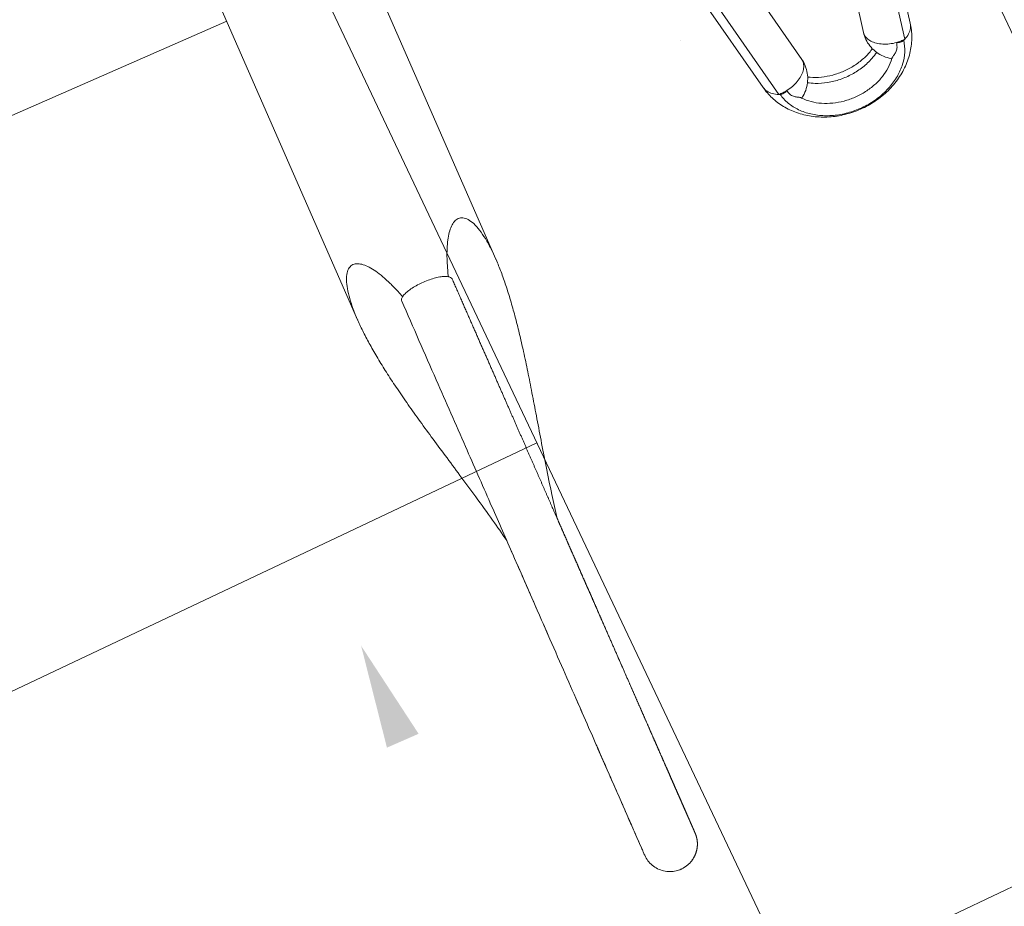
# Model space of a CAD drawing. Header units: metres. Extents: x 134157 to 138734, y 451157 to 455772.
# Tile 511 of 656: x 136620.77 to 136621.164, y 453799.428 to 453799.782. Entities that reach past the tile are written whole.
import ezdxf

# ---------------------------------------------------------------- set-up
doc = ezdxf.new("R2010")
doc.units = ezdxf.units.M
doc.layers.add('-DR-alg-hulplijnen', color=210, linetype='Continuous', plot=False)
doc.layers.add('-DR-nw-gr-arc-gras', color=7, linetype='Continuous', true_color=0xb5d5a4)
for name, color, linetype in [('-DR-nw-inr-fietsparkeren Tulip enkele beugel', 2, 'Continuous'), ('-DR-nw-maatvoering', 3, 'Continuous'), ('VELOPA-FIG25', 1, 'Continuous')]:
    doc.layers.add(name, color=color, linetype=linetype)
doc.layers.add('-DR-nw-vh-arc-sbs df bruinrood Broeder Alarmstraat', color=7, linetype='Continuous', lineweight=9, true_color=0xd8beb6)
doc.styles.add('2-5TXT', font='arial.ttf')
doc.styles.add('Drong', font='txt', dxfattribs={"height": 1.8})
doc.dimstyles.new('Drong', dxfattribs={"dimtxt": 1.8, "dimasz": 2.5, "dimexe": 0, "dimexo": 0, "dimgap": 0.9, "dimtad": 1, "dimzin": 0, "dimdsep": 46, "dimtxsty": 'Drong', "dimblk": 'dimblk-wit', "dimcen": 0, "dimse1": 1, "dimse2": 1, "dimclrd": 256, "dimclre": 1, "dimclrt": 7, "dimadec": 0, "dimazin": 0, "dimtfac": 1, "dimtmove": 0, "dimatfit": 3, "dimfxl": 1, "dimtolj": 1, "dimtzin": 0, "dimarcsym": 0})
doc.dimstyles.new('VELOPA-drukwerk', dxfattribs={"dimscale": 0, "dimtxt": 2.5, "dimasz": 2, "dimexe": 1, "dimexo": 1, "dimgap": 1, "dimtad": 1, "dimdec": 0, "dimdsep": 46, "dimtxsty": '2-5TXT', "dimcen": 8, "dimadec": 1, "dimazin": 0, "dimtfac": 1, "dimtdec": 0, "dimtmove": 0, "dimatfit": 3, "dimfxl": 1, "dimtolj": 1, "dimtzin": 0, "dimarcsym": 0})
pattern_1 = [(115.3356253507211, (136419.7180158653, 453326.2367068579), (-0.2236810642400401, -0.1059037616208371), [0.06, -0.187485]), (205.3356253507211, (136419.7180158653, 453326.2367068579), (0.1059037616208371, -0.22368106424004), [0.06, -0.187485])]

# ---------------------------------------------------------------- blocks, each defined once
blk = doc.blocks.new('*D482')
at = {"layer": '-DR-alg-hulplijnen', "color": 0, "lineweight": -2, "ltscale": 4, "transparency": 16777216}
for p, q in [((-1.268533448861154e-15, -770.7167233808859), (-1.92714493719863e-14, -1064.726652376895)), ((3625, -770.7167233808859), (3625, -1064.726652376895)), ((41.43344676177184, -1044.009928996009), (3583.566553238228, -1044.009928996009))]:
    blk.add_line(p, q, dxfattribs=at)
at = {"layer": '-DR-alg-hulplijnen', "color": 0, "ltscale": 4, "transparency": 16777216}
for points in [[(41.43344676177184, -1037.104354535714), (41.43344676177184, -1050.915503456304), (-1.800291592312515e-14, -1044.009928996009)], [(3583.566553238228, -1037.104354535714), (3583.566553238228, -1050.915503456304), (3625, -1044.009928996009)]]:
    blk.add_solid(points, dxfattribs=at)
at = {"layer": 'Defpoints', "color": 0, "ltscale": 4, "transparency": 16777216}
for p in [(0, -750), (3625, -750), (3625, -1044.009928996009)]:
    blk.add_point(p, dxfattribs=at)
at = {"layer": '-DR-alg-hulplijnen', "color": 0, "ltscale": 4, "transparency": 16777216, "insert": (1812.5, -996.8320429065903), "char_height": 51.79180845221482, "attachment_point": 5, "style": '2-5TXT'}
blk.add_mtext('\\A1;3625', dxfattribs=at)
blk = doc.blocks.new('*D481')
at = {"layer": '-DR-alg-hulplijnen', "color": 0, "lineweight": -2, "ltscale": 4, "transparency": 16777216}
for p, q in [((3645.716723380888, 3.331503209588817e-15), (4009.119275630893, 6.177109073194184e-14)), ((3988.402552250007, -41.4334467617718), (3988.402552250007, -708.5665532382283)), ((3645.716723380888, -750.0000000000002), (4009.119275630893, -750.0000000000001))]:
    blk.add_line(p, q, dxfattribs=at)
at = {"layer": '-DR-alg-hulplijnen', "color": 0, "ltscale": 4, "transparency": 16777216}
for points in [[(3981.496977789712, -41.43344676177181), (3995.308126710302, -41.4334467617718), (3988.402552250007, 5.843958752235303e-14)], [(3981.496977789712, -708.5665532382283), (3995.308126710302, -708.5665532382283), (3988.402552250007, -750.0000000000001)]]:
    blk.add_solid(points, dxfattribs=at)
at = {"layer": 'Defpoints', "color": 0, "ltscale": 4, "transparency": 16777216}
for p in [(3625.000000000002, 0), (3625.000000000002, -750.0000000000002), (3988.402552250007, -750.0000000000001)]:
    blk.add_point(p, dxfattribs=at)
at = {"layer": '-DR-alg-hulplijnen', "color": 0, "ltscale": 4, "transparency": 16777216, "insert": (3941.242330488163, -375.0000000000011), "char_height": 51.79180845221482, "attachment_point": 5, "rotation": 90, "style": '2-5TXT'}
blk.add_mtext('\\A1;750', dxfattribs=at)
blk = doc.blocks.new('dimblk-wit')
at = {"color": 7}
blk.add_line((2.842170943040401e-14, -0.3333333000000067), (-2.842170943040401e-14, 0.3333333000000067), dxfattribs=at)
blk.add_solid([(0, 0), (-0.7999999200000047, 0.1999999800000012), (-0.7999999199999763, -0.1999999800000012)], dxfattribs=at)
blk = doc.blocks.new('*D634')
at = {"layer": '-DR-nw-maatvoering', "lineweight": -2, "transparency": 16777216}
blk.add_line((136616.4696596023, 453791.6460135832), (136622.2968280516, 453806.2631956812), dxfattribs=at)
at = {"layer": 'Defpoints', "color": 0, "transparency": 16777216}
for p in [(136622.4819835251, 453806.7276496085), (136622.889603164, 453806.5651512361), (136616.6921237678, 453791.0190612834)]:
    blk.add_point(p, dxfattribs=at)
at = {"layer": '-DR-nw-maatvoering', "lineweight": -2, "transparency": 16777216, "xscale": 0.5, "yscale": 0.5, "zscale": 0.5}
for p, rotation in [((136622.481983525, 453806.7276496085), 68.26520454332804), ((136616.2845041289, 453791.1815596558), 248.2652045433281)]:
    blk.add_blockref('dimblk-wit', p, dxfattribs=dict(at, rotation=rotation))
at = {"layer": '-DR-nw-maatvoering', "color": 7, "transparency": 16777216, "insert": (136619.0454071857, 453799.089283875), "char_height": 0.36, "attachment_point": 5, "rotation": 68.26520454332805, "style": 'Drong'}
blk.add_mtext('\\A1;16.75', dxfattribs=at)
blk = doc.blocks.new('Fietsenrek Tulip enkel')
at = {"layer": 'VELOPA-FIG25', "color": 252, "linetype": 'Continuous', "lineweight": 9}
for p, q in [((500.0747259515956, -233.1093344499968), (500.0747259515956, -344.8499999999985)), ((298.658684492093, -344.8499999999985), (630.2552322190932, -344.8499999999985)), ((309.4598630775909, -405.1499999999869), (630.2507963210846, -405.1499999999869)), ((537.3970591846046, -516.1356553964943), (610.288717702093, -530.4435405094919)), ((615.2896505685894, -535.0371666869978), (560.8894332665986, -524.358961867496)), ((606.176531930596, -549.0440203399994), (551.7763146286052, -538.3658155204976)), ((551.7763146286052, -586.6341844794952), (606.176531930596, -575.9559796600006)), ((560.8894332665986, -600.6410381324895), (615.2896505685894, -589.962833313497)), ((537.3780341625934, -608.868079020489), (610.288717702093, -594.5564594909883))]:
    blk.add_line(p, q, dxfattribs=at)
for points, start_tangent, end_tangent in [([(623.1085956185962, -362.975236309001), (622.2150253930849, -362.6181009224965), (618.5377257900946, -360.9725926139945), (615.4324675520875, -359.2727979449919), (612.9078133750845, -357.5213157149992), (610.996451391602, -355.7188084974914), (609.7693030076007, -353.8682929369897), (609.3515709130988, -351.9886879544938), (609.8926333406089, -350.1718612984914), (611.419115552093, -348.5539733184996), (613.8862791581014, -347.1894561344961), (617.2304940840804, -346.1165101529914), (621.2275092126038, -345.3817202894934), (625.6913015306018, -344.9707063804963), (630.2434380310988, -344.8499869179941)], (-0.9310904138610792, 0.3647884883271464), (0.9999999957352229, -9.235558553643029e-05)), ([(630.2434380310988, -344.8499869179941), (630.5682460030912, -344.8505678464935), (635.8394298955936, -345.0005259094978), (641.5077718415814, -345.4091434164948), (647.5858134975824, -346.0710287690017), (654.0919371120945, -346.9837572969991), (661.0486862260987, -348.1453052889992), (668.4823239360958, -349.5517247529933), (676.4228659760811, -351.1947983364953), (684.9047558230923, -353.0596304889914), (693.9686945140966, -355.1223479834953), (703.6661116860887, -357.3484173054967), (714.065781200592, -359.6916043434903), (725.2560965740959, -362.0921755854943), (734.9299721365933, -364.0195937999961)], (0.9999999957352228, -9.235558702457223e-05), (0.9822508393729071, -0.1875720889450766)), ([(629.0812565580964, -365.0520946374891), (626.4720561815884, -364.203896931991), (623.1085956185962, -362.975236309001)], (-0.9552161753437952, 0.2959088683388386), (-0.9310904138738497, 0.3647884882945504)), ([(630.4995653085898, -364.0113614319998), (630.0894004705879, -364.0777108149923), (629.2739631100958, -364.7146653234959), (628.527582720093, -365.9657673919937), (627.912531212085, -367.7049275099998), (627.4392903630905, -369.8863189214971), (627.1412687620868, -372.3970982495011), (627.0431135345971, -375)], (-0.9999999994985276, 3.166930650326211e-05), (0, -1)), ([(872.2429914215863, -364.0004512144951), (871.4931166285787, -364.0000542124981), (869.4321402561, -364.0000253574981), (865.9668989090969, -363.9997935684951), (861.1663724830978, -363.9999842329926), (855.1057197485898, -363.9999909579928), (847.8372212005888, -363.9998791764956), (839.2823724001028, -364.0001512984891), (829.3728744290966, -364.0001620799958), (818.0721323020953, -363.9998144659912), (805.4171970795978, -364.0001844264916), (791.4152382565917, -363.998548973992), (776.0161688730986, -364.0001285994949), (759.0278948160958, -364.0000092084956), (740.0685224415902, -364.0000362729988), (718.6458642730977, -363.999994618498), (693.9956133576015, -363.9999833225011), (664.8701945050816, -364.0000025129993), (630.4995657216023, -364.000002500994)], (-0.9999996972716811, 0.0007781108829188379), (-0.9999999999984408, 1.765950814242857e-06)), ([(776.9873472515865, -364.0000712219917), (765.312209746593, -363.9999653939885), (743.8571046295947, -363.9999999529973), (734.9336313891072, -364.0000654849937)], (-0.9999999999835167, 5.741668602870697e-06), (-0.9999999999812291, -6.12716366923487e-06)), ([(810.7829483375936, -364.0000404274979), (803.1118054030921, -363.9999004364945)], (-0.9999999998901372, 1.482314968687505e-05), (-0.9999999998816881, 1.538258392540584e-05)), ([(850.0260308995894, -363.9998981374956), (845.338346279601, -363.9997527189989), (836.2556908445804, -363.9999374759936), (825.7705308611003, -363.9999853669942), (824.0263019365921, -363.9999962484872)], (-0.9999999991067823, 4.226624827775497e-05), (-0.9999999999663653, -8.20179703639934e-06)), ([(856.730545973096, -364.0000669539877), (853.1773717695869, -364.0000204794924), (850.0260308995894, -363.9998981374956)], (-0.9999999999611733, -8.812121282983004e-06), (-0.9999999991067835, 4.226621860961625e-05)), ([(871.4694475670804, -364.000045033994), (871.4139717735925, -364.000025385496), (869.0702892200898, -363.9998221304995), (865.1537784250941, -363.9996671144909), (859.7983261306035, -363.9999621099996), (856.730545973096, -364.0000669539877)], (-0.9999999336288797, 0.000364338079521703), (-0.9999999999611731, -8.812155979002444e-06)), ([(872.2429914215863, -364.0004512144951), (871.4694475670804, -364.000045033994)], (-0.9999997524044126, 0.0007036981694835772), (-0.9999999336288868, 0.0003643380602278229)), ([(883.1628713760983, -375.0000000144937), (882.9785095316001, -372.9941615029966), (882.2363011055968, -370.5810662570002), (880.9634476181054, -368.4007516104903), (879.2270010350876, -366.5680747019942), (877.1184349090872, -365.1795784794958), (874.748826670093, -364.3084069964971), (872.2429914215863, -364.0004512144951)], (-0.000207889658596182, 0.9999999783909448), (-0.999973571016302, 0.007270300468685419)), ([(627.0431135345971, -375), (627.1413231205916, -377.6036120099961), (627.4393626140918, -380.1141189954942), (627.9124566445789, -382.2948046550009), (628.5276296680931, -384.0343363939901), (629.274075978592, -385.2854708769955), (630.0892778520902, -385.9222425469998), (630.4995554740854, -385.9886385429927)], (0, -1), (0.9999999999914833, 4.127184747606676e-06)), ([(871.9053827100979, -386.0000242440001), (872.0186496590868, -386.0001062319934), (872.1314808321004, -386.0000680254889), (872.2394728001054, -385.9995943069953), (872.352623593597, -385.9982075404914), (872.469788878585, -385.9955620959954), (872.6096794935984, -385.9907679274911), (872.7593012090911, -385.9836665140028), (872.9182448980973, -385.9738833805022), (873.0846190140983, -385.9611649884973), (873.2559320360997, -385.945411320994), (873.4296574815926, -385.9266701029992), (873.6048133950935, -385.9049405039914), (873.782468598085, -385.8799764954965), (873.9632663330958, -385.8515263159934), (874.1478368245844, -385.819289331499), (874.3367942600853, -385.7829140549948), (874.5307265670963, -385.7419973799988), (874.7297973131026, -385.6961773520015), (874.9335433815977, -385.6452229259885), (875.1414431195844, -385.5889368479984), (875.3529690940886, -385.5271473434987), (875.5675922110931, -385.4597091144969), (875.7848862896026, -385.3864687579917), (876.0045559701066, -385.3072437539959), (876.2263066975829, -385.2218588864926), (876.4498359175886, -385.130149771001), (876.6748334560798, -385.0319635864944), (876.9009819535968, -384.9271597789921), (877.1279573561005, -384.8156107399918), (877.3554294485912, -384.6972024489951), (877.5830624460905, -384.5718350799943), (877.8105427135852, -384.4394073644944), (878.0379350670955, -384.2995879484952), (878.2655584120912, -384.1518319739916), (878.4936867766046, -383.9955380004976), (878.7225365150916, -383.8300528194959), (878.9522602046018, -383.6546723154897), (879.1829399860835, -383.4686425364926), (879.4145805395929, -383.2711608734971), (879.6472223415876, -383.0612653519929), (879.881109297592, -382.8376294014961), (880.1163775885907, -382.5987824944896), (880.352761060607, -382.3434045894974), (880.5886089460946, -382.071559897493), (880.8218664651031, -381.783947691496), (881.0505732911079, -381.4814369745), (881.2728853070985, -381.1650663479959), (881.4870965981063, -380.836038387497), (881.6919304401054, -380.4952408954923), (881.8867776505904, -380.1426063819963), (882.0710548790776, -379.7779454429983), (882.244111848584, -379.4010859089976), (882.4052289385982, -379.0118793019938), (882.553615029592, -378.6102078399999), (882.6884056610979, -378.1959920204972), (882.8086615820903, -377.76919881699), (882.91336776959, -377.3298505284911), (883.0014330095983, -376.8780342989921), (883.071690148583, -376.413912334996), (883.1228971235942, -375.9377328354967), (883.1537389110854, -375.4498416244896), (883.1629410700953, -375)], (0.9999997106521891, -0.0007607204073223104), (-3.90510129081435e-07, 0.9999999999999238)), ([(629.0812124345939, -384.9479210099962), (626.5235794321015, -385.7785405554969), (623.1077570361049, -387.0250978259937)], (-0.9552154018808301, -0.295911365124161), (-0.9310869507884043, -0.3647973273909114)), ([(623.1077570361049, -387.0250978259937), (622.282172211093, -387.3545593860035), (618.6141333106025, -388.9897904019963), (615.511803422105, -390.6787742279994), (612.9832051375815, -392.4188048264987), (611.0595254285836, -394.2091158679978), (609.8089641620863, -396.0461268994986), (609.3506863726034, -397.9149309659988), (609.8308567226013, -399.7218948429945), (611.2801363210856, -401.339836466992), (613.7006237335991, -402.7312795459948), (617.0481344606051, -403.8383705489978), (621.0658384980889, -404.5964227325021), (625.5584077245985, -405.0217434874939), (630.2425906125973, -405.1500083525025)], (-0.9310869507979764, -0.36479732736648), (0.99999999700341, 7.741563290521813e-05)), ([(630.2425906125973, -405.1500083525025), (630.4658011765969, -405.1497307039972), (635.767115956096, -405.0031636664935), (641.4645281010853, -404.5947976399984), (647.5697844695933, -403.9309780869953), (654.1006234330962, -403.0149028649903), (661.0790582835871, -401.8492659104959), (668.5311102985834, -400.4385772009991), (676.4866384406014, -398.7915415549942), (684.9797676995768, -396.9235203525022), (694.050784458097, -394.8588074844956), (703.7504897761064, -392.6323013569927), (714.147311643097, -390.2903733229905), (725.3289978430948, -387.8927360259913), (734.9316254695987, -385.9800912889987)], (0.9999999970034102, 7.741562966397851e-05), (0.9822513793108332, 0.1875692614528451)), ([(630.4995555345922, -386.000002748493), (631.0568438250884, -386.0000059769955), (633.1263456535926, -386.0000264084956), (635.1684272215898, -386.0000554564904), (637.1836616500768, -386.0000880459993), (639.1726193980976, -386.0001201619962), (641.1358685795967, -386.0001487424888), (643.0739752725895, -386.0001715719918), (644.9875038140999, -386.000187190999), (646.877017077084, -386.0001948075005), (648.7430767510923, -386.0001942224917), (650.5862397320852, -386.0001857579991), (652.4070537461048, -386.0001701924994), (654.2060658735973, -386.0001487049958), (655.9838238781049, -386.0001228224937), (657.7408763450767, -386.0000943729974), (659.4777728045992, -386.0000654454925), (661.1950638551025, -386.0000383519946), (662.8933012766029, -386.0000155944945), (664.573039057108, -385.9999995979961), (666.2348340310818, -385.999990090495), (667.8792405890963, -385.9999852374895), (669.50674258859, -385.9999835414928), (671.1176652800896, -385.9999838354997), (672.7123135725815, -385.9999852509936), (674.2909936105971, -385.9999871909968), (675.8540127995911, -385.9999892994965), (677.4016798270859, -385.9999914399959), (678.9343046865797, -385.999993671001), (680.4521986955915, -385.9999962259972), (681.955674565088, -385.9999994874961), (683.44504654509, -386.0000034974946), (684.9206289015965, -386.0000076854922), (686.3827370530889, -386.0000115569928), (687.8316860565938, -386.0000147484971), (689.2677387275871, -386.0000170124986), (690.6910985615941, -386.0000182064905), (692.1019671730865, -386.0000182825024), (693.5005475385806, -386.0000172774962), (694.8870439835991, -386.0000153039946), (696.2616621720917, -386.0000125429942), (697.6246090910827, -386.0000092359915), (698.9760930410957, -386.0000056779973), (700.3163236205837, -386.0000022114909), (701.6455117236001, -385.9999992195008), (702.9638692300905, -385.9999969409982), (704.2716082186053, -385.999995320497), (705.5689419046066, -385.9999942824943), (706.8560848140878, -385.9999937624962), (708.1332461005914, -385.9999937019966), (709.4005792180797, -385.9999940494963), (710.6582100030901, -385.9999947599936), (711.9062651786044, -385.9999957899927), (713.1448725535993, -385.9999970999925), (714.3741610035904, -385.9999986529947), (715.5942604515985, -386.0000004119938), (716.8053018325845, -386.0000023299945), (718.007416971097, -386.0000043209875), (719.2007386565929, -386.0000062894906), (720.3854006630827, -386.0000081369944), (721.5615377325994, -386.0000097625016), (722.7292855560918, -386.0000110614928), (723.888780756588, -386.0000119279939), (725.0401608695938, -386.0000122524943), (726.1835643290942, -386.0000119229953), (727.3191304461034, -386.0000108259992), (728.4469925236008, -386.0000088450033), (729.567245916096, -386.0000058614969), (730.6799742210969, -386.0000017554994), (731.7852616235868, -385.9999964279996), (732.8831913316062, -385.999990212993), (733.9738462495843, -385.9999837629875), (735.0573100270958, -385.9999776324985), (736.1336670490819, -385.9999722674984), (737.203002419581, -385.9999680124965), (738.2654019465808, -385.999965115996), (739.3209521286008, -385.9999637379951), (740.3697401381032, -385.9999639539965), (741.411853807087, -385.9999657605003), (742.4473816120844, -385.9999690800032), (743.4764126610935, -385.9999737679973), (744.4990366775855, -385.9999796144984), (745.5153439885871, -385.9999863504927), (746.5254255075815, -385.9999936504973), (747.5293727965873, -386.0000011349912), (748.5272819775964, -386.0000081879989), (749.5193709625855, -386.0000140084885), (750.5057818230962, -386.0000179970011), (751.4865296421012, -386.0000197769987), (752.4616311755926, -386.0000191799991), (753.4311048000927, -386.0000162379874), (754.3949704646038, -386.0000111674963), (755.3532496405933, -386.0000043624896), (756.3059609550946, -385.9999965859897), (757.2530811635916, -385.9999904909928), (758.1945653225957, -385.9999885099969), (759.1303725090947, -385.9999913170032), (760.0604660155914, -385.9999979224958), (760.9848532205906, -386.0000051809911), (761.9037100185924, -386.0000079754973), (762.8172507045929, -386.0000048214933), (763.7256830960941, -385.9999988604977), (764.6292087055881, -385.9999976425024), (765.5280142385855, -386.000011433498), (766.4221813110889, -386.0000376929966), (767.311727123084, -386.0000664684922), (768.1966693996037, -386.0000900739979), (769.0770274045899, -386.0001031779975), (769.9528218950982, -386.0001027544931), (770.824065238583, -386.0000880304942), (771.6907930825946, -386.0000604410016), (772.5530724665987, -386.0000235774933), (773.4109700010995, -385.9999831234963), (774.2645347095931, -385.9999439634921), (775.113783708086, -385.9999070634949), (775.958732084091, -385.9998735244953), (776.7993965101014, -385.9998450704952), (777.6357951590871, -385.9998240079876), (778.467947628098, -385.9998131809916), (779.2958748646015, -385.9998159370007), (780.1195990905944, -385.9998360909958), (780.9391437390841, -385.9998778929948), (781.7545333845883, -385.9999459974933), (782.5657937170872, -386.0000453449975), (783.3729535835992, -386.0001752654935), (784.1760460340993, -386.0003262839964), (784.9751051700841, -386.0004891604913), (785.770165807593, -386.0006557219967), (786.5612634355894, -386.0008188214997), (787.3484341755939, -386.0009722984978), (788.1317147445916, -386.001110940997), (788.9111424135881, -386.0012304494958), (789.6867549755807, -386.0013274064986), (790.4585907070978, -386.0013992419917), (791.2266883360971, -386.0014442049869), (791.9910870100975, -386.0014613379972), (792.7518235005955, -386.0014504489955), (793.5088956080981, -386.0014120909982), (794.2622939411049, -386.001347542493), (795.0120142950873, -386.0012587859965), (795.7580534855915, -386.0011484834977), (796.5004093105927, -386.0010199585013), (797.2390805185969, -386.000877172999), (797.9740667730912, -386.0007247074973), (798.7053686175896, -386.0005677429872), (799.4329874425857, -386.0004120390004), (800.1569254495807, -386.0002639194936), (800.8771856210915, -386.0001302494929), (801.5937716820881, -386.0000184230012), (802.3066882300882, -385.9999345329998), (803.015935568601, -385.9998763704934), (803.7215117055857, -385.9998395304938), (804.4234156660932, -385.9998200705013), (805.121647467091, -385.999814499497), (805.816208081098, -385.9998197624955), (806.5070994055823, -385.9998332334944), (807.194324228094, -385.9998527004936), (807.8778861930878, -385.9998763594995), (808.5577897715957, -385.9999028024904), (809.2340402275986, -385.9999310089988), (809.9066435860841, -385.9999603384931), (810.5756066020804, -385.9999905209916), (811.2409367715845, -386.0000216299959), (811.902640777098, -386.0000532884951), (812.5607224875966, -386.0000843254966), (813.2151862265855, -386.0001136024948), (813.8660371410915, -386.0001400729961), (814.513281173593, -386.0001627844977), (815.1569250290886, -386.0001808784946), (815.7969691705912, -386.0001935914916), (816.4333966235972, -386.000200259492), (817.0661932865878, -386.0002003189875), (817.6953462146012, -386.0001933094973), (818.3208434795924, -386.0001788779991), (818.9426741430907, -386.000156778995), (819.5608282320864, -386.000126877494), (820.1752967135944, -386.0000891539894), (820.7860714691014, -386.0000437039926), (821.3931429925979, -385.9999909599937), (821.9964928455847, -385.9999338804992), (822.5961054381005, -385.9998765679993), (823.1919668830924, -385.9998224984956), (823.7840645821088, -385.9997745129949), (824.3723872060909, -385.999734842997), (824.9569246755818, -385.9997051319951), (825.5376681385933, -385.999686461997), (826.1146099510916, -385.9996793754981), (826.687743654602, -385.9996838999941), (827.2570639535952, -385.9996995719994), (827.8225666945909, -385.9997254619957), (828.3842488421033, -385.9997601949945), (828.9421084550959, -385.9998019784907), (829.4961446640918, -385.9998486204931), (830.0463576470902, -385.9998975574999), (830.5927486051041, -385.9999458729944), (831.1353183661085, -385.9999903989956), (831.6740658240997, -386.0000290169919), (832.2089984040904, -386.0000606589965), (832.740124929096, -386.0000843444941), (833.2674547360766, -386.0000991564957), (833.7909976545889, -386.0001042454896), (834.3107639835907, -386.0000988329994), (834.8267644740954, -386.0000822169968), (835.3390103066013, -386.0000537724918), (835.8475129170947, -386.0000129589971), (836.3522400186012, -385.9999618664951), (836.8531523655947, -385.9999099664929), (837.3502400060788, -385.9998658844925), (837.8435367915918, -385.9998355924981), (838.3331023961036, -385.9998225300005), (838.8189598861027, -385.9998277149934), (839.3011338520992, -385.9998498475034), (839.7796504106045, -385.9998854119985), (840.2545371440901, -385.9999287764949), (840.7258230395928, -385.9999722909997), (841.193535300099, -386.0000064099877), (841.657617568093, -386.0000247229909), (842.1180408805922, -386.0000299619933), (842.5748094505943, -386.0000257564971), (843.0279279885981, -386.0000154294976), (843.477401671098, -386.0000020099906), (843.923236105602, -385.9999882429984), (844.365437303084, -385.9999765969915), (844.8040116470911, -385.9999692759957), (845.2389658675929, -385.9999682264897), (845.6703070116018, -385.9999751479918), (846.0980424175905, -385.9999914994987), (846.5221963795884, -386.0000181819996), (846.9428431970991, -386.0000516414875), (847.3600038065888, -386.0000860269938), (847.7736922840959, -386.0001166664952), (848.1839217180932, -386.0001400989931), (848.590704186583, -386.0001540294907), (848.9940507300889, -386.0001572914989), (849.3939713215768, -386.0001498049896), (849.7904748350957, -386.0001325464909), (850.1835690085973, -386.0001075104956), (850.5732604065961, -386.0000776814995), (850.9595543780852, -386.000047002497), (851.3424550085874, -386.000020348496), (851.7219805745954, -386.0000033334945), (852.0982521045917, -385.9999973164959), (852.4712981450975, -385.9999984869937), (852.8411219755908, -386.0000034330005), (853.2077260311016, -386.0000094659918), (853.5711118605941, -386.0000146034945), (853.9312800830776, -386.0000175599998), (854.2882303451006, -386.0000177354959), (854.6419612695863, -386.0000152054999), (854.9924704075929, -386.0000107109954), (855.3397541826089, -386.0000056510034), (855.6838078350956, -386.0000020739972), (856.0246253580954, -386.0000026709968), (856.3621994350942, -386.0000107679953), (856.6965691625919, -386.0000297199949), (857.0278646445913, -386.0000573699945), (857.3560743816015, -386.0000887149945), (857.6811628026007, -386.000119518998), (858.0030936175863, -386.0001463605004), (858.3218301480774, -386.0001666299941), (858.6373352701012, -386.0001785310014), (858.9495713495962, -386.00018107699), (859.2585001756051, -386.0001740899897), (859.5640828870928, -386.000158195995), (859.8662798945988, -386.0001348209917), (860.1650507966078, -386.0001061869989), (860.4603542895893, -386.0000753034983), (860.7521480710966, -386.0000459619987), (861.0403887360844, -386.0000227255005), (861.3250432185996, -386.0000108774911), (861.6062922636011, -386.0000123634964), (861.8841857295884, -386.0000224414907), (862.1586879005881, -386.0000364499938), (862.4297622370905, -386.0000506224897), (862.6973712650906, -386.0000620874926), (862.9614764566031, -386.0000688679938), (863.2220380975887, -386.0000698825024), (863.4790151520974, -386.0000649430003), (863.7323651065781, -386.000054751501), (863.9820438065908, -386.0000408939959), (864.2280052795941, -386.0000258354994), (864.4702015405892, -386.0000129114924), (864.7085823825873, -386.000006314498), (864.9430951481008, -386.0000110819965), (865.1737331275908, -386.0000328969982), (865.4008468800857, -386.0000720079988), (865.6244917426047, -386.000121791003), (865.8446352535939, -386.0001760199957), (866.0612437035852, -386.0002293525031), (866.2742819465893, -386.0002773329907), (866.4837131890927, -386.0003163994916), (866.6894987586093, -386.0003438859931), (866.8915978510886, -386.0003580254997), (867.0899672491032, -386.000357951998), (867.2845610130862, -386.0003437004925), (867.4753301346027, -386.0003162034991), (867.6622221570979, -386.0002772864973), (867.8451807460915, -386.0002296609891), (868.0241452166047, -386.000176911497), (868.1990499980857, -386.000123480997), (868.3698240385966, -386.000074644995), (868.5364595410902, -386.0000362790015), (868.6993582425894, -386.0000099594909), (868.858571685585, -385.9999927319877), (869.0140649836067, -385.9999820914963), (869.165800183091, -385.9999762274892), (869.3137357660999, -385.9999740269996), (869.4578260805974, -385.9999750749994), (869.5980206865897, -385.9999796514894), (869.7342636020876, -385.9999887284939), (869.8666973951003, -386.0000031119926), (869.9955116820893, -386.0000200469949), (870.1206400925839, -386.0000361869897), (870.2420163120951, -386.0000489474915), (870.3595730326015, -386.0000565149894), (870.4732412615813, -386.0000578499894), (870.5829495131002, -386.0000526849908), (870.6886228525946, -386.0000415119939), (870.8875429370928, -386.0000067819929), (871.0696668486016, -385.9999695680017), (871.2352382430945, -385.9999434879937), (871.3846131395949, -385.9999361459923), (871.5182468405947, -385.999950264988), (871.6367516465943, -385.9999847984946), (871.7432779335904, -386.0000303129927), (871.8856211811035, -386.0000355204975), (871.993248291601, -385.9999588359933), (872.0980700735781, -385.9999989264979), (872.2013598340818, -385.999772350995), (872.2025413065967, -385.9997516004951)], (0.9999999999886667, -4.760948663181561e-06), (-0.002398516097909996, 0.9999971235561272)), ([(734.9351199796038, -386.0000380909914), (734.997742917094, -386.0000384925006), (735.9610602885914, -386.0000436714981), (736.9179323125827, -386.000046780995), (737.8684389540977, -386.0000476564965), (738.8126603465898, -386.0000462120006), (739.7506767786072, -386.000042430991), (740.682568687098, -386.0000363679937), (741.608416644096, -386.0000281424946), (742.5283013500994, -386.0000179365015), (743.442314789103, -386.0000059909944), (744.3505343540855, -385.9999926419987), (745.2530050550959, -385.999978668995), (746.149769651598, -385.9999650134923), (747.0408713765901, -385.9999524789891), (747.9263539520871, -385.9999417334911), (748.8062615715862, -385.9999333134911), (749.6806388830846, -385.9999276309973), (750.5495309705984, -385.9999249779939), (751.4129833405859, -385.9999255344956), (752.2710419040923, -385.9999293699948), (753.1237529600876, -385.9999364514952), (753.9711631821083, -385.9999466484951), (754.8133196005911, -385.9999597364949), (755.6502695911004, -385.9999754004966), (756.4820608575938, -385.9999932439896), (757.308743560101, -386.0000126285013), (758.1303817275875, -386.0000318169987), (758.9470444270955, -386.0000489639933), (759.7588003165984, -386.0000626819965), (760.5657176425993, -386.0000720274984), (761.3678642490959, -386.0000764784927), (762.1653075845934, -386.0000759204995), (762.9581147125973, -386.0000706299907), (763.7463506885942, -386.0000612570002), (764.5300192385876, -386.0000488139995), (765.3091307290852, -386.0000346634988), (766.0837189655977, -386.0000205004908), (766.8538179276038, -386.0000083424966), (767.6194617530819, -386.0000005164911), (768.380684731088, -385.9999996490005), (769.1375231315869, -386.0000077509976), (769.8900123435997, -386.0000224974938), (770.6381842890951, -386.0000405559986), (771.3820710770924, -386.0000591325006), (772.1217050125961, -386.0000759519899), (772.857118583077, -386.0000892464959), (773.5883444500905, -386.0000977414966), (774.3154154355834, -386.0001006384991), (775.0383645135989, -386.0000976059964), (775.7572247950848, -386.000088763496), (776.472029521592, -386.0000746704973), (777.1828120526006, -386.0000563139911), (777.8896058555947, -386.0000350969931), (778.5924444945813, -386.0000128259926), (779.2913616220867, -385.9999917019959), (779.9863897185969, -385.9999737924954), (780.6775500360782, -385.9999594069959), (781.3648600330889, -385.9999483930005), (782.0483378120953, -385.9999405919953), (782.7280020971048, -385.999935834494), (783.4038722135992, -385.9999339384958), (784.0759680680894, -385.9999347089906), (784.7443284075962, -385.9999379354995), (785.4090243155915, -385.9999433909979), (786.0700734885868, -385.9999508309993), (786.727490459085, -385.9999599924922), (787.381290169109, -385.9999705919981), (788.031487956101, -385.9999823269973), (788.6780995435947, -385.9999948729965), (789.321141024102, -386.0000078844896), (789.9606290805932, -386.0000210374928), (790.5965818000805, -386.0000341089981), (791.229017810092, -386.0000469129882), (791.8579560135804, -386.0000592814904), (792.4834155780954, -386.0000710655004), (793.105415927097, -386.0000821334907), (793.7239767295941, -386.0000923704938), (794.3391178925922, -386.0001016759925), (794.950859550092, -386.0001099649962), (795.5592220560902, -386.0001171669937), (796.1642259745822, -386.0001232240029), (796.7658920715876, -386.000128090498), (797.3642413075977, -386.0001317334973), (797.9592948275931, -386.000134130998), (798.5510739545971, -386.0001352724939), (799.1396001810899, -386.0001351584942), (799.724895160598, -386.0001337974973), (800.3069807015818, -386.0001312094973), (800.8858787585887, -386.0001274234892), (801.4616114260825, -386.0001224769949), (802.0342009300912, -386.0001164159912), (802.6036696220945, -386.0001092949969), (803.1700399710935, -386.0001011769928), (803.733334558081, -386.0000921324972), (804.2935760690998, -386.0000822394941), (804.8507862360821, -386.0000715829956), (805.4049747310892, -386.0000602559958), (805.9561519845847, -386.0000483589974), (806.5043302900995, -386.0000359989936), (807.0495221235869, -386.0000232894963), (807.5917401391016, -386.0000103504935), (808.1309971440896, -385.9999973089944), (808.6673047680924, -385.9999843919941), (809.2006740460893, -385.9999720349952), (809.7311165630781, -385.9999606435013), (810.2586441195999, -385.9999505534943), (810.7832687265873, -385.9999420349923), (811.3050025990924, -385.9999352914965), (811.8238581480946, -385.9999304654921), (812.3398479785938, -385.9999276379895), (812.8529848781, -385.9999268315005), (813.3632818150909, -385.9999280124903), (813.8707519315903, -385.9999310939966), (814.375408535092, -385.9999359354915), (814.8772650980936, -385.9999423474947), (815.3763352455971, -385.9999500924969), (815.8726327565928, -385.9999588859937), (816.366171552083, -385.9999683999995), (816.856965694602, -385.9999782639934), (817.3450293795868, -385.9999880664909), (817.8303766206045, -385.9999973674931), (818.3130198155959, -386.0000059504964), (818.7929736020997, -386.0000138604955), (819.2702531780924, -386.0000211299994), (819.7448738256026, -386.0000277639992), (820.2168509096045, -386.0000337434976), (820.6861998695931, -386.0000390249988), (821.1529362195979, -386.0000435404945), (821.6170755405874, -386.0000472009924), (822.0786334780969, -386.0000498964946), (822.5376257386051, -386.0000514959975), (822.9940680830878, -386.0000518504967), (823.4479763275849, -386.0000507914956), (823.8993663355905, -386.0000481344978), (824.3482540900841, -386.0000436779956), (824.79466983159, -386.0000372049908), (825.2386375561, -386.0000284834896), (825.6801695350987, -386.0000172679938), (826.1192781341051, -386.000003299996), (826.5559725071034, -385.9999864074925), (826.9902548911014, -385.9999673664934), (827.4221353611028, -385.9999473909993), (827.8516246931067, -385.9999275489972), (828.2787338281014, -385.9999087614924), (828.703473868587, -385.9998918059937), (829.125856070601, -385.9998773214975), (829.5458918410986, -385.9998658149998), (829.9635927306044, -385.9998576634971), (830.3789704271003, -385.9998531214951), (830.7920367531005, -385.9998523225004), (831.2028036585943, -385.9998552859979), (831.611283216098, -385.9998619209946), (832.0174876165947, -385.9998720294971), (832.4214291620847, -385.999885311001), (832.8231202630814, -385.9999013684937), (833.2225734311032, -385.9999197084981), (833.6198012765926, -385.9999397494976), (834.0148165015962, -385.999960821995), (834.4076318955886, -385.9999821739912), (834.7982603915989, -386.0000029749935), (835.1867170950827, -386.0000223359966), (835.5730195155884, -386.0000394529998), (835.9571851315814, -386.0000536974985), (836.3392312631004, -386.0000646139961), (836.7191750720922, -386.0000719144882), (837.0970335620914, -386.0000754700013), (837.4728235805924, -386.0000753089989), (837.8465618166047, -386.0000716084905), (838.2182648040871, -386.0000646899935), (838.5879489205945, -386.0000550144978), (838.9556303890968, -386.000043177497), (839.3213252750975, -386.0000299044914), (839.6850494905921, -386.0000160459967), (840.0468187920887, -386.000002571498), (840.4066487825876, -385.9999905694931), (840.7645549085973, -385.9999812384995), (841.1205524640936, -385.9999758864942), (841.4746565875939, -385.9999759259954), (841.8268822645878, -385.9999828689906), (842.1772443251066, -385.9999983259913), (842.5257871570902, -386.0000232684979), (842.8725493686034, -386.0000551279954), (843.21752307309, -386.0000905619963), (843.5607047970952, -386.0001266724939), (843.9020842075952, -386.0001609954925), (844.2416509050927, -386.0001914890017), (844.5793946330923, -386.0002165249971), (844.9153052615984, -386.0002348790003), (845.2493727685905, -386.0002457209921), (845.5815872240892, -386.0002486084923), (845.9119387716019, -386.0002434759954), (846.2404176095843, -386.000230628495), (846.567013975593, -386.000210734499), (846.8917181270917, -386.0001848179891), (847.2145203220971, -386.0001542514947), (847.5354108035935, -386.0001207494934), (847.8543797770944, -386.0000863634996), (848.1714173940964, -386.0000534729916), (848.4865137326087, -386.0000247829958), (848.7996755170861, -386.00000311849), (849.1109593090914, -385.999988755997), (849.4203605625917, -385.9999800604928), (849.7278678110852, -385.9999755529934), (850.0334697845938, -385.9999739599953), (850.3371553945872, -385.9999742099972), (850.6389137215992, -385.9999754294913), (850.9387340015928, -385.9999769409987), (851.2366056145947, -385.9999782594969), (851.5325180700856, -385.9999790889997), (851.8264609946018, -385.9999793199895), (852.1184241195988, -385.9999790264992), (852.4083972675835, -385.9999784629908), (852.696370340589, -385.9999780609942), (852.9823333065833, -385.9999784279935), (853.2662761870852, -385.9999803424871), (853.5481890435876, -385.9999847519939), (853.8280619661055, -385.9999927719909), (854.1058850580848, -386.0000056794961), (854.3816627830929, -386.0000248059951), (854.6554607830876, -386.000049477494), (854.9272804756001, -386.000077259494), (855.1971123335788, -386.000105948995), (855.4649467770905, -386.0001336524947), (855.7307741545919, -386.0001587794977), (855.9945847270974, -386.0001800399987), (856.2563686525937, -386.0001964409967), (856.5161159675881, -386.0002072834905), (856.7738165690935, -386.0002121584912), (857.0294601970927, -386.0002109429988), (857.2830364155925, -386.0002037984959), (857.5345345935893, -386.0001911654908), (857.7839438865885, -386.0001737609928), (858.0312532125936, -386.0001525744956), (858.2764512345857, -386.0001288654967), (858.5195263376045, -386.0001041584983), (858.7604666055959, -386.0000802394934), (858.9992597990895, -386.0000591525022), (859.2358933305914, -386.0000431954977), (859.4703567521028, -386.0000349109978), (859.702752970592, -386.0000355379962), (859.9331190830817, -386.0000428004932), (860.1614352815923, -386.000054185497), (860.3876858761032, -386.0000675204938), (860.6118551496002, -386.0000809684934), (860.8339273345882, -386.0000930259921), (861.0538865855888, -386.0001025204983), (861.2717169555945, -386.0001086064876), (861.4874023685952, -386.0001107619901), (861.7009265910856, -386.000108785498), (861.912273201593, -386.0001027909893), (862.1214255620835, -386.0000932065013), (862.3283667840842, -386.0000807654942), (862.533079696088, -386.0000665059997), (862.7355468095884, -386.000051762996), (862.9357502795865, -386.0000381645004), (863.133671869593, -386.0000276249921), (863.3292929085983, -386.0000223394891), (863.5225942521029, -386.0000247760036), (863.7135572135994, -386.0000376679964), (863.9023347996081, -386.0000625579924), (864.0890393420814, -386.0000966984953), (864.2736578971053, -386.000136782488), (864.4561773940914, -386.0001798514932), (864.6365845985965, -386.0002232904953), (864.8148660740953, -386.0002648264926), (864.9910081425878, -386.0003025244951), (865.1649968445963, -386.0003347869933), (865.33681789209, -386.0003603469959), (865.5064566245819, -386.0003782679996), (865.6738979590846, -386.0003879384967), (865.8391263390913, -386.0003890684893), (866.0021256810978, -386.0003816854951), (866.1628793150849, -386.0003661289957), (866.3213692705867, -386.0003430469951), (866.477573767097, -386.0003133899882), (866.6314711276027, -386.0002784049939), (866.7830391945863, -386.0002396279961), (866.9322550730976, -386.0001988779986), (867.0790950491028, -386.0001582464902), (867.2235345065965, -386.0001200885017), (867.3655478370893, -386.0000870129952), (867.5051083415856, -386.0000618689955), (867.6422460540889, -386.0000475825), (867.7772507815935, -386.0000442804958), (867.9101603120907, -386.0000495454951), (868.0409673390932, -386.0000610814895), (868.1696645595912, -386.0000768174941), (868.296244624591, -386.0000949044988), (868.4207000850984, -386.0001137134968), (868.5430233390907, -386.0001318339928), (868.6632065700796, -386.0001480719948), (868.7812416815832, -386.0001614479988), (868.8971202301, -386.0001711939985), (869.0108333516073, -386.0001767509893), (869.1223716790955, -386.0001777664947), (869.231725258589, -386.0001740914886), (869.3388834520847, -386.0001657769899), (869.4438348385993, -386.0001530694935), (869.6470669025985, -386.0001164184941), (869.8413098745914, -386.0000698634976), (870.0264312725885, -386.0000219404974), (870.2022722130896, -385.9999837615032), (870.3690461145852, -385.999967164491), (870.5278478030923, -385.9999705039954), (870.6788233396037, -385.9999847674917), (870.8220365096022, -386.0000022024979), (870.9575196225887, -386.0000164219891), (871.0853116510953, -386.0000224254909), (871.2054570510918, -386.0000166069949), (871.3176596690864, -385.9999977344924), (871.4212413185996, -385.9999727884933)], (0.9999999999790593, -6.47160671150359e-06), (0.9999999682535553, 0.0002519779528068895)), ([(610.2887176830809, -530.443540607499), (612.2610031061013, -531.2476258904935), (613.9618207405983, -532.8094454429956), (615.2896505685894, -535.0371666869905)], (0.9812633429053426, -0.1926713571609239), (0.4041084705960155, -0.9147110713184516)), ([(610.2887177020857, -594.5564594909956), (615.6220910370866, -592.8902625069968), (620.6459676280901, -590.0230522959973), (625.2485781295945, -585.8795119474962), (628.9778724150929, -580.768551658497), (631.7345794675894, -574.8213707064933), (633.3589334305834, -568.3905914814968), (633.8143828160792, -561.7729666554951), (633.113692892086, -555.2297761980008), (631.3107934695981, -549.0405675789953), (628.4763419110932, -543.4060419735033), (624.8311787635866, -538.6656988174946), (620.4024996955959, -534.8034097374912), (615.5598805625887, -532.0827552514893), (610.2887177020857, -530.4435405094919)], (0.9812745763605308, 0.1926141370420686), (-0.9812745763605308, 0.1926141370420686)), ([(615.1735052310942, -538.5944361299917), (614.5659016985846, -541.3407292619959), (613.5479372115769, -543.8847591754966), (612.1862342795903, -546.0600332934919), (610.5698795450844, -547.72422531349), (608.8047567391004, -548.768359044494), (607.0059716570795, -549.1242050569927), (606.1768511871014, -549.0423968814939)], (-0.1374086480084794, -0.9905144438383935), (-0.9812072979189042, 0.1929565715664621)), ([(615.1735052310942, -538.5944361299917), (615.3280515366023, -536.7951034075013), (615.2896505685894, -535.0371666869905)], (0.1374086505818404, 0.9905144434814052), (-0.07808617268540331, 0.9969466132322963)), ([(615.1735052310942, -538.5944361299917), (615.4978105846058, -537.8770445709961), (615.6714891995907, -537.0765153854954), (615.675821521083, -536.2791146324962), (615.508656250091, -535.5658552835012)], (0.5142825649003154, 0.8576208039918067), (-0.3615834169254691, 0.9323397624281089)), ([(618.2998984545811, -540.0871941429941), (617.6876329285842, -539.5618098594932), (616.944307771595, -539.1331376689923), (616.0904916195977, -538.8170787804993), (615.1735052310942, -538.5944361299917)], (-0.6998727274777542, 0.7142675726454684), (-0.9812745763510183, 0.1926141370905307)), ([(615.508656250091, -535.5658552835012), (615.4012808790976, -535.2980427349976), (615.2896505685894, -535.0371666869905)], (-0.3615834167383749, 0.9323397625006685), (-0.4041084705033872, 0.9147110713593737)), ([(615.508656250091, -589.4341447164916), (619.9674933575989, -587.9043890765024), (624.0628879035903, -585.1679985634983), (627.6003205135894, -581.3549437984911), (630.4117733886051, -576.6463338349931), (632.3637106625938, -571.2658140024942), (633.3634209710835, -565.4689434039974), (633.3634209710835, -559.5310565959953), (632.3637106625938, -553.7341859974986), (630.4117733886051, -548.3536661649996), (627.6003205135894, -543.6450562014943), (624.0628879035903, -539.8320014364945), (619.9674933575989, -537.0956109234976), (615.508656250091, -535.5658552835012)], (0.98127457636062, 0.1926141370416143), (-0.98127457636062, 0.1926141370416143)), ([(620.0235299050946, -542.6011457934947), (619.9664626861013, -542.5510886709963), (619.742254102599, -542.2355749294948), (619.4881806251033, -541.7823136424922), (619.1790584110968, -541.2445987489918), (618.7902851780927, -540.6645055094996), (618.2998984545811, -540.0871941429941)], (-0.791077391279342, 0.6117160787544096), (-0.6998727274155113, 0.7142675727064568)), ([(606.176531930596, -549.0440203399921), (609.140537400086, -549.2904604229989), (612.1004946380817, -548.8747395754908), (614.9501857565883, -547.7914085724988), (617.5397473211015, -546.0668824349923), (619.7503258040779, -543.740469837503), (620.3364244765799, -542.910248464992)], (0.9812745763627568, -0.1926141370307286), (0.5484694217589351, 0.8361706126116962)), ([(620.3390446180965, -542.860358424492), (620.2908934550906, -542.8203579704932), (620.0229596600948, -542.6029648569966)], (-0.768077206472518, 0.6403572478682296), (-0.7827087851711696, 0.6223881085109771)), ([(620.3389957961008, -582.1396814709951), (623.065249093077, -579.3370231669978), (625.3727333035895, -575.7969751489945), (627.1019413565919, -571.7106867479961), (628.1771661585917, -567.2406108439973), (628.548699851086, -562.5651140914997), (628.1963451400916, -557.882092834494), (627.1352986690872, -553.391675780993), (625.4113544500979, -549.2762458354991), (623.0990225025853, -545.7054523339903), (620.3390446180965, -542.860358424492)], (0.7680787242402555, 0.6403554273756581), (-0.7680772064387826, 0.6403572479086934)), ([(613.5486537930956, -576.6883482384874), (614.0449662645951, -575.7969751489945), (615.7741743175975, -571.7106867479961), (616.8493991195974, -567.2406108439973), (617.2209328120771, -562.5651140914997), (616.8685781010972, -557.882092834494), (615.8075316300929, -553.391675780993), (614.083587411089, -549.2762458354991), (613.5482890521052, -548.3110154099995)], (0.5049224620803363, 0.8631647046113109), (-0.5049479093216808, 0.8631498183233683)), ([(615.5963187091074, -577.6351665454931), (617.0750335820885, -574.9058249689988), (618.767319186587, -570.1817957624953), (619.6335849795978, -565.1008767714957), (619.6335849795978, -559.8991232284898), (618.767319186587, -554.8182042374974), (617.0750335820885, -550.0941750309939), (615.5963187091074, -547.3648334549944)], (0.5304838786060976, 0.8476950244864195), (-0.5304838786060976, 0.8476950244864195)), ([(606.176531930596, -575.9559796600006), (609.140537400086, -575.7095395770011), (612.1004946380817, -576.1252604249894), (614.9501857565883, -577.208591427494), (617.5397473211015, -578.9331175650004), (619.7503258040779, -581.259530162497), (620.3367398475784, -582.0902323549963)], (0.9812745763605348, 0.1926141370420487), (0.5484372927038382, -0.8361916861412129)), ([(606.1768514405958, -575.9576044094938), (607.0061467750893, -575.8757949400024), (607.0460940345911, -575.8759267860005)], (0.981207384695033, 0.1929561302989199), (0.9999680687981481, -0.007991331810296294)), ([(607.0460940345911, -575.8759267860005), (608.8046798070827, -576.2316107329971), (610.5698770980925, -577.2757727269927), (612.1862203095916, -578.9399486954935), (613.5479324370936, -581.1152313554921), (614.5659000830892, -583.6592654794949), (615.1735052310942, -586.4055638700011)], (0.9999680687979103, -0.007991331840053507), (0.1374086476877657, -0.9905144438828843)), ([(615.1735052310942, -586.4055638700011), (616.0777222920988, -586.1866933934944), (616.9298134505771, -585.8735213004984), (617.6792643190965, -585.4441363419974), (618.2986940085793, -584.9140350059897)], (0.9812745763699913, 0.1926141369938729), (0.7001273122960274, 0.7140180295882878)), ([(618.2986940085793, -584.9140350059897), (618.7946417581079, -584.3296260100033), (619.1860868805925, -583.743856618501), (619.4949429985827, -583.2054200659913), (619.748118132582, -582.7546029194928), (619.9713385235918, -582.4438988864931), (620.0236240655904, -582.3988395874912)], (0.7001273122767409, 0.7140180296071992), (0.7934193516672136, 0.6086753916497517)), ([(620.0229598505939, -582.3970344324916), (620.2700970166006, -582.196828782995), (620.3389957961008, -582.1396814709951)], (0.782708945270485, 0.6223879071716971), (0.7680787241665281, 0.640355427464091)), ([(615.1735052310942, -586.4055638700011), (615.3280515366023, -588.2048965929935), (615.2896505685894, -589.962833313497)], (0.1374086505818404, -0.9905144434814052), (-0.07808617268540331, -0.9969466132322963)), ([(615.1735052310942, -586.4055638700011), (615.4978105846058, -587.1229554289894), (615.6714891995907, -587.9234846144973), (615.675821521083, -588.7208853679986), (615.508656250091, -589.4341447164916)], (0.5142825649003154, -0.8576208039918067), (-0.3615834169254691, -0.9323397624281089)), ([(615.508656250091, -589.4341447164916), (615.4012808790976, -589.7019572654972), (615.2896505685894, -589.962833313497)], (-0.3615834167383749, -0.9323397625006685), (-0.4041084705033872, -0.9147110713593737)), ([(615.2896505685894, -589.962833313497), (613.9618207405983, -592.1905545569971), (612.2610031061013, -593.7523741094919), (610.2887176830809, -594.5564593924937)], (-0.4041084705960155, -0.9147110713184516), (-0.9812633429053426, -0.1926713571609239))]:
    blk.add_spline(points, degree=3, dxfattribs=dict(at, start_tangent=start_tangent, end_tangent=end_tangent))
at = {"layer": '-DR-alg-hulplijnen', "ltscale": 4}
dim = blk.add_linear_dim(base=(3988.402552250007, -750.0000000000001), p1=(3625, 0), p2=(3625, -750), angle=90, dimstyle='VELOPA-drukwerk', override={"dimscale": 20.71672338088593}, dxfattribs=at)
dim.commit()
dim.dimension.update_dxf_attribs({"geometry": '*D481', "text_midpoint": (3941.242330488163, -375.0000000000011)})
dim = blk.add_linear_dim(base=(3625, -1044.009928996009), p1=(0, -750), p2=(3625, -750), dimstyle='VELOPA-drukwerk', override={"dimscale": 20.71672338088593}, dxfattribs=at)
dim.commit()
dim.dimension.update_dxf_attribs({"geometry": '*D482', "text_midpoint": (1812.5, -996.8320429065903)})

msp = doc.modelspace()

# ---------------------------------------------------------------- hatches: boundary and pattern name
at = {"layer": '-DR-nw-gr-arc-gras', "transparency": 33554687}
h = msp.add_hatch(dxfattribs=at)
h.set_pattern_fill('AGR-BOLLEN', color=256, scale=0.1, pattern_type=2)
h.set_pattern_definition(pattern_1)
edge = h.paths.add_edge_path()
edge.add_arc((-7000776.809524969, 3043164.567559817), 7592527.997363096, 340.0567505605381, 340.0572256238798)
edge.add_line((136455.7815594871, 453494.2542758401), (136455.1236032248, 453494.4934109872))
edge.add_arc((380495.2223584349, 364992.5484406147), 259592.3035530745, 160.0666568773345, 160.0804453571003)
edge.add_line((136433.832290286, 453435.7615323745), (136433.813485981, 453435.768343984))
edge.add_line((136433.813485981, 453435.768343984), (136432.1794965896, 453431.2550945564))
edge.add_line((136432.1794965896, 453431.2550945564), (136432.198303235, 453431.2482893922))
edge.add_line((136432.198303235, 453431.2482893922), (136431.6776287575, 453429.8696050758))
edge.add_line((136431.6776287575, 453429.8696050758), (136432.3363505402, 453429.6312341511))
edge.add_line((136432.3363505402, 453429.6312341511), (136434.3092713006, 453435.0765756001))
h = msp.add_hatch(dxfattribs=at)
h.set_pattern_fill('AGR-BOLLEN', color=256, scale=0.1, pattern_type=2)
h.set_pattern_definition(pattern_1)
edge = h.paths.add_edge_path()
edge.add_line((136644.2753070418, 454017.4218487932), (136643.9350728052, 454016.4814706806))
edge.add_line((136643.9350728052, 454016.4814706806), (136643.8839339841, 454016.3403207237))
edge.add_line((136643.8839339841, 454016.3403207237), (136644.542212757, 454016.1016536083))
edge.add_arc((1711333.983143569, -116117.4265426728), 1674723.581774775, 160.0956720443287, 160.096657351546, ccw=False)
edge.add_line((136654.3469492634, 454043.1812754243), (136653.6888597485, 454043.419891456))
edge.add_line((136653.6888597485, 454043.419891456), (136653.6378049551, 454043.2789838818))
edge.add_line((136653.6378049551, 454043.2789838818), (136653.2975354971, 454042.3386559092))
edge.add_line((136653.2975354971, 454042.3386559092), (136644.2753070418, 454017.4218487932))
at = {"layer": '-DR-nw-vh-arc-sbs df bruinrood Broeder Alarmstraat', "transparency": 33554687}
h = msp.add_hatch(dxfattribs=at)
h.set_pattern_fill('AVH-SBS_DIKFORMAAT_KEPER', color=256, scale=3.5, angle=45, pattern_type=2)
h.set_pattern_definition([(115.3356253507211, (136419.7180158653, 453326.2367068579), (-0.321614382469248, 0.1149290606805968), [0.9660000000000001, -0.483]), (25.33562535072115, (136419.0632007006, 453325.9266788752), (-0.321614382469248, 0.1149290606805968), [0.966, -0.483]), (115.3356253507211, (136419.3505233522, 453326.7307148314), (-0.321614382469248, 0.1149290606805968), [0, -1.449]), (115.3356253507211, (136419.3389369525, 453326.1908287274), (-0.321614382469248, 0.1149290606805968), [0, -1.449])])
h.paths.add_polyline_path([(136622.8075498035, 453806.5944730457), (136616.6100704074, 453791.048383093), (136618.5044023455, 453790.3142710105), (136624.631343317, 453805.9024352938)])

# ---------------------------------------------------------------- block references
at = {"layer": '-DR-nw-inr-fietsparkeren Tulip enkele beugel', "xscale": -0.001, "yscale": 0.001, "zscale": 0.001, "rotation": 113.6629406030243}
for p in [(136621.4848570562, 453803.0826029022), (136621.1029144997, 453802.0889609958), (136620.7208269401, 453801.0963996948), (136620.3365142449, 453800.1009803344), (136619.9505252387, 453799.1128586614)]:
    msp.add_blockref('Fietsenrek Tulip enkel', p, dxfattribs=at)

# ---------------------------------------------------------------- dimensions: what is measured, and where the dimension line sits
at = {"layer": '-DR-nw-maatvoering'}
dim = msp.add_aligned_dim(p1=(136616.6921237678, 453791.0190612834), p2=(136622.889603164, 453806.5651512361), distance=0.4388160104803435, dimstyle='Drong', override={"dimrnd": 0.05, "dimtfill": 0}, dxfattribs=at)
dim.commit()
dim.dimension.update_dxf_attribs({"geometry": '*D634', "text_midpoint": (136619.0454071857, 453799.089283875)})

doc.saveas('drawing.dxf')
